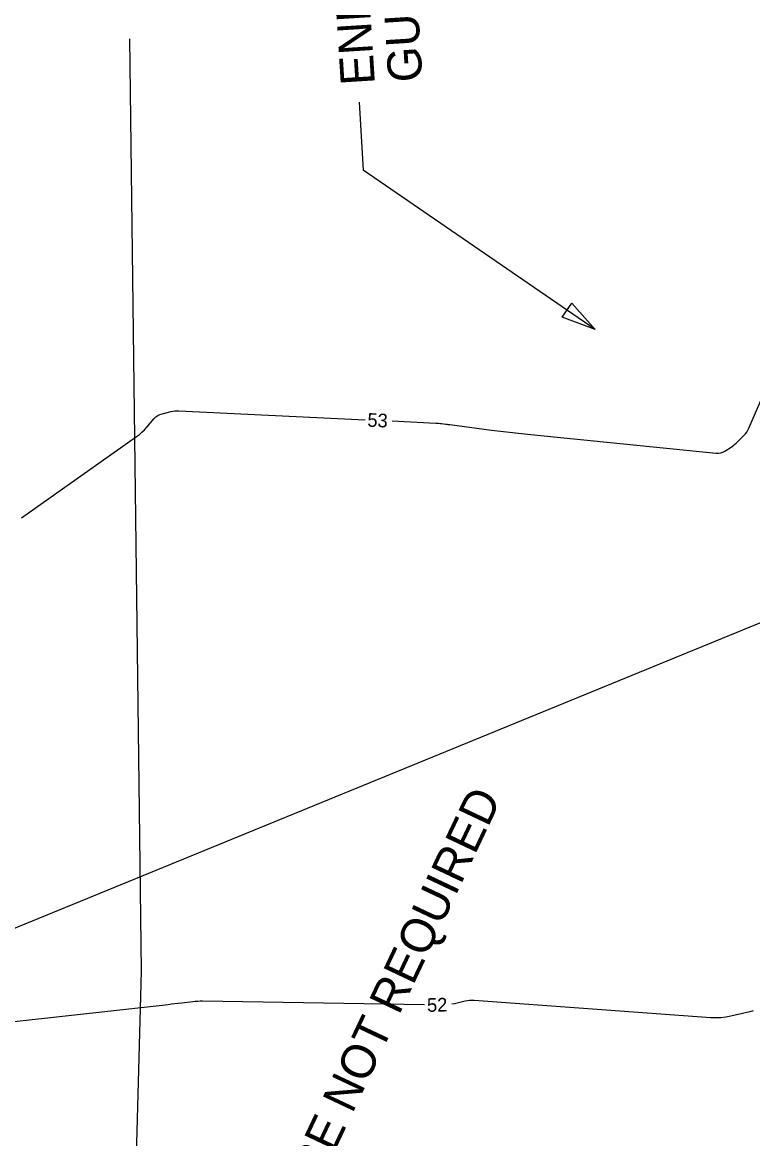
# Model space of a CAD drawing. Extents: x 2384780 to 2405861, y 547869 to 573706.
# Drawn here: x 2395777.6 to 2395884.7, y 554136.5 to 554300.1 of the extents above; entities that cross this region are included whole.
import ezdxf

# ---------------------------------------------------------------- set-up
doc = ezdxf.new("R2010")
doc.units = 0
for name, color, linetype in [('Breaklines', 7, 'Continuous'), ('Old_Level_5', 7, 'Continuous'), ('Old_Level_60', 7, 'Continuous'), ('Old_Level_63', 7, 'Continuous'), ('Prop Buffer Zone 2', 7, 'Continuous')]:
    doc.layers.add(name, color=color, linetype=linetype)

msp = doc.modelspace()

# ---------------------------------------------------------------- linework, layer by layer
at = {"layer": 'Old_Level_5'}
for p in [(2395826.9755, 554288.41), (2395861.56175, 554255.106)]:
    msp.add_line(p, (2395827.60225, 554278.42975), dxfattribs=at)
msp.add_lwpolyline([(2395858.148, 554258.967), (2395861.56175, 554255.106), (2395856.7325, 554256.90625)], close=True, dxfattribs=at)
at = {"layer": 'Old_Level_60'}
for points in [[(2395831.85375, 554241.677), (2395838.236, 554241.374), (2395838.4405, 554241.36225), (2395838.64475, 554241.34625), (2395838.8485, 554241.326), (2395839.05175, 554241.3015), (2395839.7155, 554241.215), (2395839.85775, 554241.1965), (2395840, 554241.178), (2395840.14225, 554241.1595), (2395840.2845, 554241.14075), (2395846.408, 554240.34225), (2395847.72075, 554240.176), (2395849.0345, 554240.01925), (2395850.3495, 554239.872), (2395851.6655, 554239.7345), (2395879.32675, 554236.945), (2395879.65675, 554236.9385), (2395879.97325, 554236.98675), (2395880.27625, 554237.09), (2395880.566, 554237.248), (2395881.49025, 554237.854), (2395881.685, 554237.988), (2395881.8725, 554238.131), (2395882.05325, 554238.2825), (2395882.22725, 554238.4425), (2395883.35625, 554239.53275), (2395883.5845, 554239.77575), (2395883.786, 554240.0375), (2395883.9605, 554240.31775), (2395884.10775, 554240.617), (2395892.9895, 554261.08175)], [(2395777.547, 554227.472), (2395794.38825, 554239.412), (2395794.793, 554239.717), (2395795.17775, 554240.04425), (2395795.5425, 554240.39375), (2395795.88725, 554240.76525), (2395796.98075, 554242.015), (2395797.22875, 554242.26025), (2395797.50475, 554242.46), (2395797.8085, 554242.6145), (2395798.13975, 554242.7235), (2395799.442, 554243.04925), (2395799.722, 554243.10875), (2395800.00425, 554243.14725), (2395800.28825, 554243.16475), (2395800.57475, 554243.16175), (2395827.85825, 554241.86675)], [(2395768.8955, 554152.81225), (2395798.99825, 554156.15225), (2395799.499, 554156.2085), (2395799.99975, 554156.26575), (2395800.50025, 554156.32425), (2395801.00075, 554156.38375), (2395802.635, 554156.58025), (2395802.9855, 554156.6165), (2395803.33675, 554156.6405), (2395803.6885, 554156.65275), (2395804.04075, 554156.653), (2395836.568, 554156.1215)], [(2395840.56, 554156.21), (2395840.9555, 554156.29025), (2395842.516, 554156.6575), (2395842.8515, 554156.72325), (2395843.189, 554156.76325), (2395843.5285, 554156.777), (2395843.87025, 554156.765), (2395878.5325, 554154.23125), (2395879.26425, 554154.205), (2395879.99175, 554154.233), (2395880.715, 554154.3155), (2395881.434, 554154.45275), (2395883.7765, 554154.9895), (2395884.27425, 554155.11675), (2395884.76375, 554155.26875)]]:
    msp.add_lwpolyline(points, dxfattribs=at)
at = {"layer": 'Old_Level_63'}
msp.add_lwpolyline([(2395727.98416, 554147.46061), (2397412.65799, 554838.03553), (2397895.79633, 554886.52031)], dxfattribs=at)
msp.add_ellipse((2395727.45003, 554021.05834), major_axis=(15.71221, 376.73026), ratio=0.59897866, dxfattribs=at)
at = {"layer": 'Prop Buffer Zone 2'}
msp.add_line((2395795.07375, 554159.1585), (2395795.08825, 554161.14025), dxfattribs=at)
for points in [[(2395795.08825, 554161.14025), (2395793.38375, 554297.67975)], [(2395786.47175, 553842.4235), (2395795.07375, 554159.1585)]]:
    msp.add_lwpolyline(points, dxfattribs=at)

# ---------------------------------------------------------------- texts
at = {"layer": 'Breaklines'}
msp.add_text('DECK DRAINS ARE NOT REQUIRED', height=4.9999995, rotation=64.6782667, dxfattribs=at).set_placement((2395798.97925, 554082.927))
at = {"layer": 'Old_Level_5'}
for s, p in [('GUTTER, STA. 27+62.11', (2395836.3, 554291.50025)), ('END SHOULDER BERM', (2395829.314, 554291.0615))]:
    msp.add_text(s, height=4.9999995, rotation=93.5935944, dxfattribs=at).set_placement(p)
at = {"layer": 'Old_Level_60'}
for s, rotation, p in [('53', 357.2824694, (2395828.165, 554240.851)), ('52', 1.2692889, (2395836.9605, 554155.053))]:
    msp.add_text(s, height=2, rotation=rotation, dxfattribs=at).set_placement(p)

doc.saveas('drawing.dxf')
